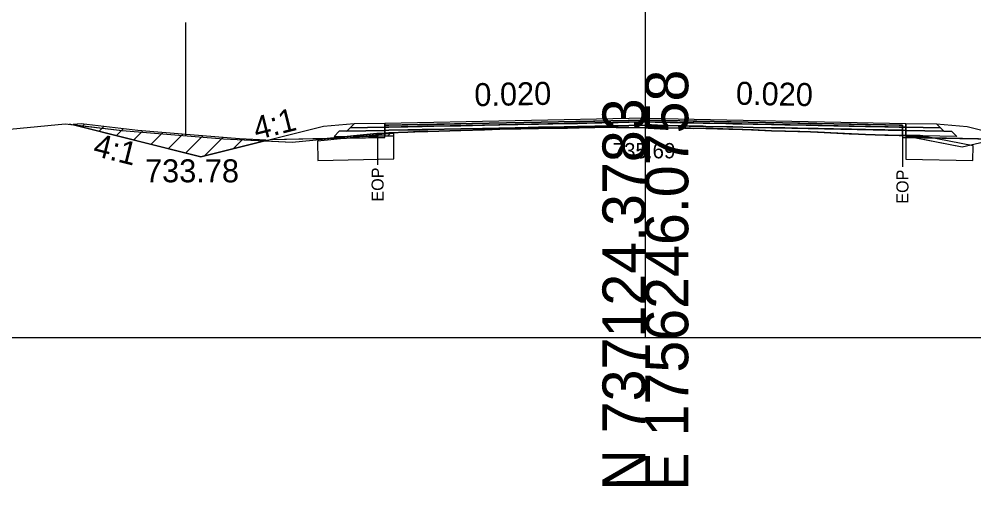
# Model space of a CAD drawing. Extents: x -26 to 4303, y -10 to 9577.
# Drawn here: x 109.1 to 171.4, y 5490.3 to 5520.8 of the extents above; entities that cross this region are included whole.
import ezdxf

# ---------------------------------------------------------------- set-up
doc = ezdxf.new("R2010")
doc.units = 0
for name, color, linetype in [('Exist CMT Pavement', 7, 'Continuous'), ('Old_Level_2', 7, 'Continuous'), ('Pattern 1', 7, 'Continuous'), ('Prop CMT Conc Surface', 7, 'Continuous'), ('Prop CMT Concrete Structures', 7, 'Continuous'), ('Prop CMT Pvmt Course 1', 7, 'Continuous'), ('Prop CMT Pvmt Course 1 CG', 7, 'Continuous'), ('Prop CMT Pvmt Course 1 Wedge', 7, 'Continuous'), ('Prop CMT Pvmt Course 2', 7, 'Continuous'), ('Prop CMT Pvmt Course 2 Wedge', 7, 'Continuous'), ('Prop CMT Pvmt Course 3', 7, 'Continuous'), ('Prop CMT Pvmt Surface', 7, 'Continuous'), ('Prop CMT Pvmt Surface Shoulder', 7, 'Continuous'), ('Prop CMT Pvmt Wedge Surface 1', 7, 'Continuous'), ('Prop CMT Pvmt Wedge Surface 2', 7, 'Continuous'), ('Prop CMT Pvmt Wedge Surface 3', 7, 'Continuous'), ('Prop CMT Shld Paved Course 1', 7, 'Continuous'), ('Prop CMT Shld Paved Course 2', 7, 'Continuous'), ('Prop CMT Shld Paved Course 3', 7, 'Continuous'), ('Prop CMT Slope Grass', 7, 'Continuous'), ('Prop CMT Subgrade Earthwork', 7, 'Continuous'), ('Prop Road Sect_ Recs - UC Shallow (Outline)', 7, 'Continuous'), ('Prop Shade Light', 7, 'Continuous'), ('Prop XS DDE Elevations', 7, 'Continuous'), ('Prop XS Ditch Standard Text', 7, 'Continuous'), ('Prop XS Hydro Elevations', 7, 'Continuous'), ('Prop XS SE Text', 7, 'Continuous'), ('Prop XS Side Slope Text', 7, 'Continuous'), ('Prop XS Wedging', 7, 'Continuous')]:
    doc.layers.add(name, color=color, linetype=linetype)

msp = doc.modelspace()

# ---------------------------------------------------------------- linework, layer by layer
at = {"layer": 'Exist CMT Pavement'}
for points in [[(150, 5514.316), (133, 5513.976)], [(150, 5514.316), (167, 5513.976)]]:
    msp.add_lwpolyline(points, dxfattribs=at)
at = {"layer": 'Old_Level_2'}
for p, q in [((150, 5500), (150, 5550.329)), ((150, 5500), (150, 5550.329)), ((0, 5500), (150, 5500)), ((0, 5500), (150, 5500)), ((150, 5500), (300, 5500)), ((150, 5500), (300, 5500))]:
    msp.add_line(p, q, dxfattribs=at)
at = {"layer": 'Pattern 1'}
for p, q in [((113.243, 5513.758), (113.412, 5513.927)), ((114.374, 5513.475), (114.677, 5513.777)), ((115.506, 5513.192), (115.942, 5513.628)), ((116.637, 5512.909), (117.216, 5513.489)), ((117.768, 5512.626), (118.522, 5513.38)), ((133.181, 5513.147), (133.329, 5513.295)), ((118.9, 5512.343), (119.827, 5513.271)), ((120.031, 5512.061), (121.132, 5513.162)), ((121.271, 5511.886), (122.438, 5513.053)), ((123.156, 5512.357), (123.751, 5512.952)), ((125.042, 5512.829), (125.104, 5512.891)), ((131.738, 5513.118), (131.754, 5513.134)), ((167.505, 5513.133), (167.547, 5513.176))]:
    msp.add_line(p, q, dxfattribs=at)
for points in [[(112.674, 5513.9), (121, 5511.818), (125.261, 5512.884), (123.53, 5512.962), (120.305, 5513.231), (116.893, 5513.516), (113.202, 5513.951)], [(133.586, 5513.155), (133.586, 5513.319), (133.425, 5513.305), (131.563, 5513.115)], [(167, 5513.143), (168.242, 5513.119), (167.915, 5513.182), (167.598, 5513.174), (167, 5513.192)]]:
    msp.add_lwpolyline(points, close=True, dxfattribs=at)
at = {"layer": 'Prop CMT Conc Surface'}
for points in [[(133, 5513.518), (133, 5513.518), (133, 5513.726), (133, 5513.726)], [(133, 5513.726), (133, 5513.518)], [(166.768, 5513.523), (166.768, 5513.731)], [(166.768, 5513.731), (167, 5513.726)], [(167, 5513.518), (166.768, 5513.523)], [(167, 5513.726), (167, 5513.518)]]:
    msp.add_lwpolyline(points, dxfattribs=at)
at = {"layer": 'Prop CMT Concrete Structures'}
for points in [[(150, 5514.191), (133, 5513.851)], [(133, 5513.726), (133, 5513.976)], [(150, 5514.191), (166.768, 5513.856)], [(167, 5513.726), (167, 5513.976)], [(133, 5513.851), (133, 5513.726), (133, 5513.726)], [(166.768, 5513.856), (166.768, 5513.731)], [(166.768, 5513.731), (167, 5513.726)]]:
    msp.add_lwpolyline(points, dxfattribs=at)
at = {"layer": 'Prop CMT Pvmt Course 1'}
for points in [[(133, 5513.518), (133, 5513.518), (133, 5513.185), (133, 5513.185)], [(133, 5513.185), (133, 5513.518)], [(166.768, 5513.523), (167, 5513.518)], [(166.768, 5513.189), (166.768, 5513.523)], [(167, 5513.518), (167, 5513.185)], [(167, 5513.185), (166.768, 5513.189)]]:
    msp.add_lwpolyline(points, dxfattribs=at)
at = {"layer": 'Prop CMT Pvmt Course 1 Wedge'}
for points in [[(133, 5513.518), (133.273, 5513.524), (134.497, 5513.548), (135.241, 5513.563), (135.436, 5513.567), (135.818, 5513.575), (137.969, 5513.618), (139.514, 5513.648), (140.503, 5513.668), (141.69, 5513.692), (143.036, 5513.719), (144.911, 5513.756), (145.57, 5513.77), (145.687, 5513.772), (146.186, 5513.782), (146.704, 5513.792), (147.164, 5513.801), (148.103, 5513.82), (148.219, 5513.823), (148.924, 5513.837), (150, 5513.858)], [(150, 5513.693), (148.924, 5513.704), (148.219, 5513.71), (148.103, 5513.712), (147.164, 5513.718), (146.704, 5513.711), (146.186, 5513.708), (145.687, 5513.687), (145.57, 5513.687), (144.911, 5513.672), (143.036, 5513.631), (141.69, 5513.613), (140.503, 5513.596), (139.514, 5513.559), (137.969, 5513.508), (135.818, 5513.455), (135.436, 5513.446), (135.241, 5513.437), (134.497, 5513.401), (133.273, 5513.348), (133, 5513.334)], [(133, 5513.334), (133, 5513.518)], [(150, 5513.858), (150, 5513.693)], [(150, 5513.858), (150.637, 5513.845), (152.572, 5513.807), (152.848, 5513.801), (152.95, 5513.799), (153.109, 5513.796), (153.773, 5513.783), (153.94, 5513.779), (155.436, 5513.749), (155.704, 5513.744), (157.035, 5513.717), (158.237, 5513.693), (159.1, 5513.676), (160.771, 5513.643), (161.276, 5513.633), (163.304, 5513.592), (163.453, 5513.589), (164.357, 5513.571), (165.629, 5513.546), (165.829, 5513.542), (166.545, 5513.527), (166.751, 5513.523), (166.768, 5513.523)], [(166.768, 5513.181), (166.751, 5513.18), (166.545, 5513.174), (165.829, 5513.196), (165.629, 5513.205), (164.357, 5513.258), (163.453, 5513.297), (163.304, 5513.303), (161.276, 5513.396), (160.771, 5513.419), (159.1, 5513.47), (158.237, 5513.5), (157.035, 5513.546), (155.704, 5513.594), (155.436, 5513.608), (153.94, 5513.649), (153.773, 5513.653), (153.109, 5513.651), (152.95, 5513.656), (152.848, 5513.656), (152.572, 5513.66), (150.637, 5513.687), (150, 5513.693)], [(166.768, 5513.523), (166.768, 5513.181)]]:
    msp.add_lwpolyline(points, dxfattribs=at)
at = {"layer": 'Prop CMT Pvmt Course 2'}
for points in [[(133, 5513.976), (131, 5513.936), (130.745, 5513.681)], [(133, 5513.726), (133, 5513.976)], [(167, 5513.976), (169, 5513.936), (169.255, 5513.681)], [(167, 5513.726), (167, 5513.976)], [(130.745, 5513.681), (133, 5513.726)], [(169.255, 5513.681), (167, 5513.726)]]:
    msp.add_lwpolyline(points, dxfattribs=at)
at = {"layer": 'Prop CMT Pvmt Course 2 Wedge'}
for points in [[(131, 5513.936), (129, 5513.776), (121, 5511.776), (112.433, 5513.918)], [(169, 5513.936), (171, 5513.776), (179, 5511.776), (185.993, 5513.525)]]:
    msp.add_lwpolyline(points, dxfattribs=at)
at = {"layer": 'Prop CMT Pvmt Course 3'}
for points in [[(133, 5513.726), (130.745, 5513.681), (130.532, 5513.469)], [(130.532, 5513.469), (133, 5513.518)], [(133, 5513.518), (133, 5513.726)], [(167, 5513.726), (169.255, 5513.681), (169.468, 5513.469)], [(167, 5513.518), (167, 5513.726)], [(169.468, 5513.469), (167, 5513.518)]]:
    msp.add_lwpolyline(points, dxfattribs=at)
at = {"layer": 'Prop CMT Pvmt Surface'}
for points in [[(150, 5514.066), (133, 5513.726)], [(133, 5513.726), (133, 5513.976)], [(150, 5514.066), (167, 5513.726)], [(167, 5513.726), (167, 5513.976)]]:
    msp.add_lwpolyline(points, dxfattribs=at)
at = {"layer": 'Prop CMT Pvmt Surface Shoulder'}
for points in [[(133.001, 5513.334), (133.273, 5513.348), (134.497, 5513.401), (135.241, 5513.437), (135.436, 5513.446), (135.818, 5513.455), (137.969, 5513.508), (139.514, 5513.559), (140.503, 5513.596), (141.69, 5513.613), (143.036, 5513.631), (144.911, 5513.672), (145.57, 5513.687), (145.687, 5513.687), (146.186, 5513.708), (146.704, 5513.711), (147.164, 5513.718), (148.103, 5513.712), (148.219, 5513.71), (148.924, 5513.704), (149.998, 5513.693)], [(149.998, 5513.693), (150.637, 5513.687), (152.572, 5513.66), (152.848, 5513.656), (152.95, 5513.656), (153.109, 5513.651), (153.773, 5513.653), (153.94, 5513.649), (155.436, 5513.608), (155.704, 5513.594), (157.035, 5513.546), (158.237, 5513.5), (159.1, 5513.47), (160.771, 5513.419), (161.276, 5513.396), (163.304, 5513.303), (163.453, 5513.297), (164.357, 5513.258), (165.629, 5513.205), (165.829, 5513.196), (166.545, 5513.174), (166.751, 5513.18), (166.768, 5513.18)]]:
    msp.add_lwpolyline(points, dxfattribs=at)
at = {"layer": 'Prop CMT Pvmt Wedge Surface 1'}
for p, q in [((133, 5513.06), (125.535, 5512.91)), ((166.768, 5513.18), (166.768, 5513.064)), ((166.768, 5513.064), (166.982, 5513.06)), ((166.982, 5513.06), (174.465, 5512.91))]:
    msp.add_line(p, q, dxfattribs=at)
for points in [[(133, 5513.185), (133.001, 5513.334)], [(133, 5513.06), (133, 5513.185)]]:
    msp.add_lwpolyline(points, dxfattribs=at)
at = {"layer": 'Prop CMT Pvmt Wedge Surface 2'}
for points in [[(133, 5513.851), (133.273, 5513.857), (134.497, 5513.881), (135.241, 5513.896), (135.436, 5513.9), (135.818, 5513.908), (137.969, 5513.951), (139.514, 5513.982), (140.503, 5514.002), (141.69, 5514.025), (143.036, 5514.052), (144.911, 5514.09), (145.57, 5514.103), (145.687, 5514.105), (146.186, 5514.115), (146.704, 5514.126), (147.164, 5514.135), (148.103, 5514.154), (148.219, 5514.156), (148.924, 5514.17), (150, 5514.191)], [(150, 5514.066), (148.924, 5514.045), (148.219, 5514.031), (148.103, 5514.029), (147.164, 5514.01), (146.704, 5514.001), (146.186, 5513.99), (145.687, 5513.98), (145.57, 5513.978), (144.911, 5513.965), (143.036, 5513.927), (141.69, 5513.9), (140.503, 5513.877), (139.514, 5513.857), (137.969, 5513.826), (135.818, 5513.783), (135.436, 5513.775), (135.241, 5513.771), (134.497, 5513.756), (133.273, 5513.732), (133, 5513.726)], [(150, 5514.191), (150, 5514.066)], [(150, 5514.191), (150.637, 5514.179), (152.572, 5514.14), (152.848, 5514.135), (152.95, 5514.132), (153.109, 5514.129), (153.773, 5514.116), (153.94, 5514.113), (155.436, 5514.083), (155.704, 5514.077), (157.035, 5514.051), (158.237, 5514.027), (159.1, 5514.009), (160.771, 5513.976), (161.276, 5513.966), (163.304, 5513.925), (163.453, 5513.922), (164.357, 5513.904), (165.629, 5513.879), (165.829, 5513.875), (166.545, 5513.861), (166.751, 5513.856), (166.768, 5513.856)], [(166.768, 5513.731), (166.751, 5513.731), (166.545, 5513.736), (165.829, 5513.75), (165.629, 5513.754), (164.357, 5513.779), (163.453, 5513.797), (163.304, 5513.8), (161.276, 5513.841), (160.771, 5513.851), (159.1, 5513.884), (158.237, 5513.902), (157.035, 5513.926), (155.704, 5513.952), (155.436, 5513.958), (153.94, 5513.988), (153.773, 5513.991), (153.109, 5514.004), (152.95, 5514.007), (152.848, 5514.01), (152.572, 5514.015), (150.637, 5514.054), (150, 5514.066)], [(133, 5513.726), (133, 5513.851)], [(166.768, 5513.856), (166.768, 5513.731)]]:
    msp.add_lwpolyline(points, dxfattribs=at)
at = {"layer": 'Prop CMT Pvmt Wedge Surface 3'}
for points in [[(133, 5513.726), (133.273, 5513.732), (134.497, 5513.756), (135.241, 5513.771), (135.436, 5513.775), (135.818, 5513.783), (137.969, 5513.826), (139.514, 5513.857), (140.503, 5513.877), (141.69, 5513.9), (143.036, 5513.927), (144.911, 5513.965), (145.57, 5513.978), (145.687, 5513.98), (146.186, 5513.99), (146.704, 5514.001), (147.164, 5514.01), (148.103, 5514.029), (148.219, 5514.031), (148.924, 5514.045), (150, 5514.066)], [(150, 5514.066), (150, 5513.858)], [(150, 5514.066), (150.637, 5514.054), (152.572, 5514.015), (152.848, 5514.009), (152.95, 5514.007), (153.109, 5514.004), (153.773, 5513.991), (153.94, 5513.988), (155.436, 5513.958), (155.704, 5513.952), (157.035, 5513.926), (158.237, 5513.902), (159.1, 5513.884), (160.771, 5513.851), (161.276, 5513.841), (163.304, 5513.8), (163.453, 5513.797), (164.357, 5513.779), (165.629, 5513.754), (165.829, 5513.75), (166.545, 5513.736), (166.751, 5513.731), (166.768, 5513.731)], [(150, 5513.858), (148.924, 5513.837), (148.219, 5513.823), (148.103, 5513.82), (147.164, 5513.801), (146.704, 5513.792), (146.186, 5513.782), (145.687, 5513.772), (145.57, 5513.77), (144.911, 5513.756), (143.036, 5513.719), (141.69, 5513.692), (140.503, 5513.668), (139.514, 5513.648), (137.969, 5513.618), (135.818, 5513.575), (135.436, 5513.567), (135.241, 5513.563), (134.497, 5513.548), (133.273, 5513.524), (133, 5513.518)], [(133, 5513.518), (133, 5513.726)], [(166.768, 5513.523), (166.751, 5513.523), (166.545, 5513.527), (165.829, 5513.542), (165.629, 5513.546), (164.357, 5513.571), (163.453, 5513.589), (163.304, 5513.592), (161.276, 5513.633), (160.771, 5513.643), (159.1, 5513.676), (158.237, 5513.693), (157.035, 5513.717), (155.704, 5513.744), (155.436, 5513.749), (153.94, 5513.779), (153.773, 5513.783), (153.109, 5513.796), (152.95, 5513.799), (152.848, 5513.801), (152.572, 5513.807), (150.637, 5513.845), (150, 5513.858)], [(166.768, 5513.731), (166.768, 5513.523)]]:
    msp.add_lwpolyline(points, dxfattribs=at)
at = {"layer": 'Prop CMT Shld Paved Course 1'}
for points in [[(133, 5513.518), (133, 5513.976)], [(167, 5513.518), (167, 5513.976)], [(150, 5513.858), (133, 5513.518)], [(150, 5513.858), (167, 5513.518)]]:
    msp.add_lwpolyline(points, dxfattribs=at)
at = {"layer": 'Prop CMT Shld Paved Course 2'}
for points in [[(133, 5513.976), (131, 5513.936)], [(167, 5513.976), (169, 5513.936)]]:
    msp.add_lwpolyline(points, dxfattribs=at)
at = {"layer": 'Prop CMT Shld Paved Course 3'}
for points in [[(150, 5514.316), (133, 5513.976)], [(133, 5513.851), (150, 5514.191)], [(133, 5513.976), (133, 5513.726), (133, 5513.726), (133, 5513.851)], [(150, 5514.066), (150, 5514.316)], [(150, 5514.316), (167, 5513.976)], [(150, 5514.191), (150, 5514.066), (150, 5514.066)], [(166.768, 5513.856), (150, 5514.191)], [(167, 5513.976), (167, 5513.726)], [(166.768, 5513.731), (166.768, 5513.856)], [(167, 5513.726), (166.768, 5513.731)]]:
    msp.add_lwpolyline(points, dxfattribs=at)
at = {"layer": 'Prop CMT Slope Grass'}
msp.add_lwpolyline([(100.182, 5512.782), (112.153, 5513.951), (115.877, 5513.511), (122.476, 5512.961), (126.97, 5512.758), (128.299, 5512.888), (132.485, 5513.316), (133.273, 5513.348), (134.497, 5513.401), (135.436, 5513.446), (135.818, 5513.455), (137.969, 5513.508), (139.514, 5513.559), (140.503, 5513.596), (141.88, 5513.615), (143.036, 5513.631), (144.911, 5513.672), (145.687, 5513.687), (146.186, 5513.708), (146.704, 5513.711), (147.164, 5513.718), (148.103, 5513.712), (148.925, 5513.704), (150, 5513.693), (150.637, 5513.687), (152.572, 5513.66), (153.109, 5513.651), (153.773, 5513.653), (155.704, 5513.594), (156.924, 5513.546), (158.237, 5513.5), (160.066, 5513.443), (160.771, 5513.419), (163.453, 5513.297), (164.358, 5513.258), (165.829, 5513.196), (166.545, 5513.174), (166.861, 5513.183), (170.662, 5512.442), (171.792, 5512.711)], dxfattribs=at)
at = {"layer": 'Prop CMT Subgrade Earthwork'}
for points in [[(133, 5513.518), (130.532, 5513.469), (130.032, 5513.459), (129.692, 5513.119)], [(133, 5513.185), (133, 5513.518)], [(167, 5513.518), (169.468, 5513.469), (169.968, 5513.459), (170.308, 5513.119)], [(167, 5513.185), (167, 5513.518)], [(129.692, 5513.119), (133, 5513.185)], [(170.308, 5513.119), (167, 5513.185)]]:
    msp.add_lwpolyline(points, dxfattribs=at)
at = {"layer": 'Prop Road Sect_ Recs - UC Shallow (Outline)'}
for points in [[(128.637, 5511.556), (133.586, 5511.655), (133.586, 5513.155), (131.563, 5513.115), (130.116, 5512.967), (129.046, 5512.857), (128.612, 5512.816)], [(167, 5511.643), (171.363, 5511.556), (171.382, 5512.506), (168.242, 5513.119), (167, 5513.143)]]:
    msp.add_lwpolyline(points, close=True, dxfattribs=at)
at = {"layer": 'Prop Shade Light'}
for points in [[(128.637, 5511.556), (133.586, 5511.655), (133.586, 5513.155), (131.563, 5513.115), (130.116, 5512.967), (129.046, 5512.857), (128.612, 5512.816), (128.637, 5511.556)], [(167, 5511.643), (171.363, 5511.556), (171.382, 5512.506), (168.242, 5513.119), (167, 5513.143), (167, 5511.643)]]:
    msp.add_lwpolyline(points, dxfattribs=at)
at = {"layer": 'Prop XS DDE Elevations'}
for points in [[(121, 5511.776), (112.433, 5513.918), (115.877, 5513.511), (122.476, 5512.961), (125.239, 5512.836)], [(133, 5513.185), (133.001, 5513.334), (132.485, 5513.316), (129.238, 5512.984), (133, 5513.06)], [(134.497, 5513.401), (135.241, 5513.437), (135.436, 5513.446)], [(144.911, 5513.672), (145.687, 5513.687), (145.57, 5513.687)], [(148.103, 5513.712), (148.219, 5513.71), (148.924, 5513.704)], [(152.848, 5513.656), (152.95, 5513.656), (153.109, 5513.651), (152.572, 5513.66)], [(155.436, 5513.608), (155.704, 5513.594), (153.773, 5513.653), (153.94, 5513.649)], [(157.035, 5513.546), (158.237, 5513.5), (156.924, 5513.546), (155.704, 5513.594)], [(159.1, 5513.47), (160.771, 5513.419), (160.066, 5513.443), (158.237, 5513.5)], [(160.771, 5513.419), (161.276, 5513.396), (163.304, 5513.303), (163.453, 5513.297)], [(128.299, 5512.888), (129.238, 5512.984), (125.535, 5512.91), (125.239, 5512.836), (126.97, 5512.758)], [(166.751, 5513.18), (166.768, 5513.18), (166.545, 5513.174)], [(166.982, 5513.06), (167.55, 5513.049), (166.861, 5513.183), (166.768, 5513.18), (166.768, 5513.064)], [(170.662, 5512.442), (171.792, 5512.711), (172.773, 5512.944), (167.55, 5513.049)]]:
    msp.add_lwpolyline(points, close=True, dxfattribs=at)
at = {"layer": 'Prop XS Ditch Standard Text'}
for p, q in [((120, 5520.569), (120, 5513.168)), ((132.533, 5513.317), (132.533, 5511.267)), ((166.768, 5513.181), (166.768, 5511.13))]:
    msp.add_line(p, q, dxfattribs=at)
at = {"layer": 'Prop XS Wedging'}
for p, q in [((150, 5514.191), (133, 5513.851)), ((133, 5513.726), (150, 5514.066)), ((150, 5514.066), (133, 5513.726)), ((166.768, 5513.856), (150, 5514.191)), ((150, 5514.066), (166.768, 5513.731)), ((166.768, 5513.731), (150, 5514.066)), ((133, 5513.851), (133, 5513.726)), ((133, 5513.726), (133, 5513.518)), ((133, 5513.518), (133.001, 5513.337)), ((133.001, 5513.337), (133.273, 5513.348)), ((135.241, 5513.563), (134.497, 5513.548)), ((135.241, 5513.437), (135.436, 5513.446)), ((137.969, 5513.508), (139.514, 5513.559)), ((140.503, 5513.668), (139.514, 5513.648)), ((139.514, 5513.559), (140.503, 5513.596)), ((141.69, 5513.692), (140.503, 5513.668)), ((143.036, 5513.719), (141.69, 5513.692)), ((144.911, 5513.756), (143.036, 5513.719)), ((145.57, 5513.77), (144.911, 5513.756)), ((145.687, 5513.772), (145.57, 5513.77)), ((146.186, 5513.782), (145.687, 5513.772)), ((148.103, 5513.82), (148.103, 5513.82)), ((148.219, 5513.823), (148.924, 5513.837)), ((148.924, 5513.837), (148.219, 5513.823)), ((148.219, 5513.823), (148.219, 5513.823)), ((148.924, 5513.837), (148.924, 5513.837)), ((148.924, 5513.704), (150, 5513.693)), ((150, 5513.693), (150.637, 5513.687)), ((152.572, 5513.807), (150.637, 5513.845)), ((150.637, 5513.687), (152.572, 5513.66)), ((153.94, 5513.779), (153.773, 5513.783)), ((155.704, 5513.594), (157.035, 5513.546)), ((158.237, 5513.693), (157.035, 5513.717)), ((157.035, 5513.546), (158.237, 5513.5)), ((163.304, 5513.592), (161.276, 5513.633)), ((163.453, 5513.589), (163.304, 5513.592)), ((164.357, 5513.571), (163.453, 5513.589)), ((163.453, 5513.297), (164.357, 5513.258)), ((166.751, 5513.523), (166.545, 5513.527)), ((166.768, 5513.523), (166.751, 5513.523)), ((166.768, 5513.731), (166.768, 5513.856)), ((166.768, 5513.523), (166.768, 5513.731)), ((166.768, 5513.189), (166.768, 5513.523)), ((164.357, 5513.258), (165.629, 5513.205)), ((165.629, 5513.205), (165.829, 5513.196)), ((166.768, 5513.181), (166.768, 5513.189))]:
    msp.add_line(p, q, dxfattribs=at)
for points in [[(133, 5513.518), (133.273, 5513.524), (134.497, 5513.548), (135.241, 5513.563), (135.436, 5513.567), (135.818, 5513.575), (137.969, 5513.618), (139.514, 5513.648), (140.503, 5513.668), (141.69, 5513.692), (143.036, 5513.719), (144.911, 5513.756), (145.57, 5513.77), (145.687, 5513.772), (146.186, 5513.782), (146.704, 5513.792), (147.164, 5513.801), (148.103, 5513.82)], [(134.497, 5513.548), (133.273, 5513.524), (133, 5513.518)], [(133.273, 5513.348), (134.497, 5513.401), (135.241, 5513.437)], [(135.818, 5513.575), (135.436, 5513.567), (135.241, 5513.563)], [(135.436, 5513.446), (135.818, 5513.455), (137.969, 5513.508)], [(139.514, 5513.648), (137.969, 5513.618), (135.818, 5513.575)], [(140.503, 5513.596), (141.69, 5513.613), (141.88, 5513.615), (143.036, 5513.631), (144.911, 5513.672), (145.57, 5513.687), (145.687, 5513.687), (146.186, 5513.708)], [(148.103, 5513.82), (147.164, 5513.801), (146.704, 5513.792), (146.186, 5513.782)], [(146.186, 5513.708), (146.704, 5513.711), (147.164, 5513.718), (148.103, 5513.712)], [(148.103, 5513.712), (148.219, 5513.711), (148.924, 5513.704)], [(150.637, 5513.845), (150.637, 5513.845), (152.572, 5513.807), (152.848, 5513.801), (152.95, 5513.799), (153.109, 5513.796), (153.773, 5513.783), (153.94, 5513.779), (155.436, 5513.749), (155.704, 5513.744), (157.035, 5513.717), (158.237, 5513.693), (159.1, 5513.676), (160.771, 5513.643), (161.276, 5513.633), (163.304, 5513.592), (163.453, 5513.589), (164.357, 5513.571), (165.629, 5513.546), (165.829, 5513.542), (166.545, 5513.527), (166.751, 5513.523), (166.768, 5513.523)], [(152.95, 5513.799), (152.848, 5513.801), (152.572, 5513.807)], [(152.572, 5513.66), (152.848, 5513.656), (152.95, 5513.656)], [(153.773, 5513.783), (153.109, 5513.796), (152.95, 5513.799)], [(152.95, 5513.656), (153.109, 5513.651), (153.773, 5513.653), (153.94, 5513.649), (155.436, 5513.608), (155.704, 5513.594)], [(157.035, 5513.717), (155.704, 5513.744), (155.436, 5513.749), (153.94, 5513.779)], [(161.276, 5513.633), (160.771, 5513.643), (159.1, 5513.676), (158.237, 5513.693)], [(158.237, 5513.5), (160.066, 5513.443), (160.771, 5513.419), (161.276, 5513.396), (163.304, 5513.304), (163.453, 5513.297)], [(166.545, 5513.527), (165.829, 5513.542), (165.629, 5513.546), (164.357, 5513.571)], [(165.829, 5513.196), (166.545, 5513.174), (166.751, 5513.18), (166.768, 5513.181)]]:
    msp.add_lwpolyline(points, dxfattribs=at)

# ---------------------------------------------------------------- texts
at = {"layer": 'Old_Level_2'}
for s, p in [('E 1756246.0758', (152.8, 5490)), ('E 1756246.0758', (152.8, 5490)), ('N 737124.3783', (150, 5490)), ('N 737124.3783', (150, 5490))]:
    msp.add_text(s, height=2.8, rotation=90, dxfattribs=at).set_placement(p)
at = {"layer": 'Prop CMT Pvmt Course 1 CG'}
msp.add_text('735.69', height=1, dxfattribs=at).set_placement((147.867, 5511.693))
at = {"layer": 'Prop XS Ditch Standard Text'}
for p in [(132.927, 5508.869), (167.162, 5508.732)]:
    msp.add_text('EOP', height=0.7874, rotation=90, dxfattribs=at).set_placement(p)
at = {"layer": 'Prop XS Hydro Elevations'}
msp.add_text('733.78', height=1.5, dxfattribs=at).set_placement((117.359, 5510.129))
at = {"layer": 'Prop XS SE Text'}
for rotation, p in [(1.14576, (138.856, 5515.094)), (358.85424, (155.896, 5515.199))]:
    msp.add_text('0.020', height=1.5, rotation=rotation, dxfattribs=at).set_placement(p)
at = {"layer": 'Prop XS Side Slope Text'}
for rotation, p in [(14.03624, (124.635, 5512.881)), (345.96376, (113.905, 5511.888))]:
    msp.add_text('4:1', height=1.5, rotation=rotation, dxfattribs=at).set_placement(p)

doc.saveas('drawing.dxf')
